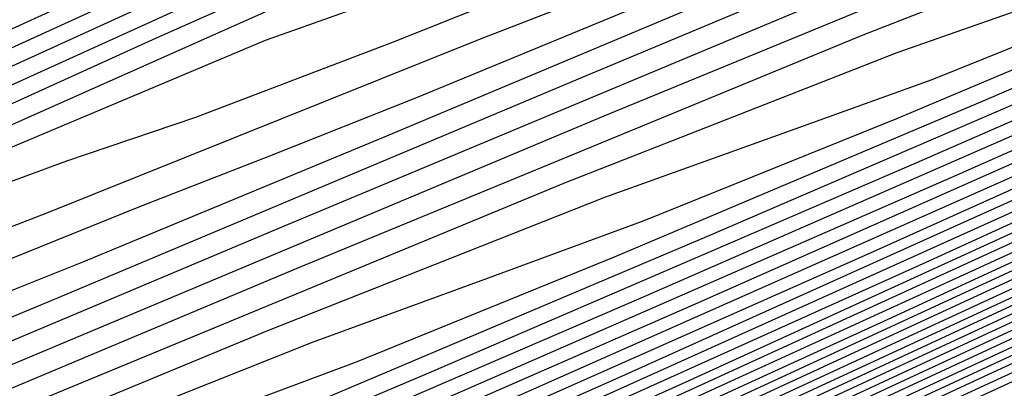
# Model space of a CAD drawing. Extents: x 3249832 to 3255657, y 13789405 to 13793316.
# Tile 447 of 656: x 3254722.84 to 3254727.08, y 13790602.44 to 13790604.03. Entities that reach past the tile are written whole.
import ezdxf

# ---------------------------------------------------------------- set-up
doc = ezdxf.new("R2010")
doc.units = 0
doc.header["$LTSCALE"] = 100
doc.header["$MEASUREMENT"] = 0
for name, color, linetype in [('GRATIO_CON', 10, 'CONTINUOUS'), ('GRATIO_ICON', 7, 'CONTINUOUS'), ('TARGETS_EAST', 7, 'CONTINUOUS')]:
    doc.layers.add(name, color=color, linetype=linetype)

# ---------------------------------------------------------------- blocks, each defined once
blk = doc.blocks.new('Gratio_032316_contours')
at = {"layer": 'GRATIO_CON', "color": 1, "linetype": 'Continuous', "flags": 128}
for points in [[(3254729.7797, 13790607.1542), (3254726.8064, 13790605.8107), (3254723.1732, 13790604.1556), (3254719.154, 13790602.3286), (3254715.3362, 13790600.5955), (3254712.3857, 13790599.254)], [(3254728.7895, 13790606.513), (3254726.6035, 13790605.5511), (3254723.6754, 13790604.225), (3254720.3652, 13790602.7153), (3254717.0371, 13790601.2009), (3254714.0742, 13790599.8545), (3254711.8639, 13790598.8478), (3254710.6657, 13790598.2951), (3254710.2269, 13790598.0845), (3254710.1669, 13790598.0471), (3254710.1685, 13790598.0419), (3254710.1688, 13790598.0398), (3254710.1681, 13790598.0395), (3254710.1303, 13790598.0198), (3254709.8715, 13790597.8807), (3254709.1711, 13790597.5019), (3254707.8736, 13790596.7989), (3254706.0827, 13790595.8282), (3254703.9672, 13790594.6819)], [(3254727.2355, 13790605.7302), (3254725.0154, 13790604.7495), (3254722.1099, 13790603.4322), (3254718.9612, 13790601.9952), (3254715.9787, 13790600.637), (3254713.4432, 13790599.4843), (3254711.6028, 13790598.6453), (3254710.6119, 13790598.1873), (3254710.2492, 13790598.0122), (3254710.1993, 13790597.9809), (3254710.1738, 13790597.9634), (3254709.9922, 13790597.8649), (3254709.5008, 13790597.5998), (3254708.5767, 13790597.0996), (3254707.2196, 13790596.3643), (3254705.46, 13790595.4111), (3254703.3696, 13790594.2793), (3254701.1856, 13790593.0977), (3254699.186, 13790592.0172), (3254697.5453, 13790591.1314), (3254696.022, 13790590.3048), (3254694.2707, 13790589.3442), (3254692.0665, 13790588.1245)], [(3254727.5992, 13790605.6834), (3254726.9567, 13790605.4695), (3254725.6814, 13790604.9475), (3254723.4273, 13790603.948), (3254720.5445, 13790602.6394), (3254717.5571, 13790601.275), (3254714.9203, 13790600.0732), (3254712.812, 13790599.1143), (3254711.3413, 13790598.4438), (3254710.5573, 13790598.0813), (3254710.2702, 13790597.9428), (3254710.2307, 13790597.9179), (3254710.2161, 13790597.9069), (3254710.1117, 13790597.8501), (3254709.8299, 13790597.6982), (3254709.2796, 13790597.4005), (3254708.3564, 13790596.9004), (3254706.9528, 13790596.1402), (3254705.0377, 13790595.1036), (3254702.8881, 13790593.9407)], [(3254727.4376, 13790605.4031), (3254726.618, 13790605.0975), (3254726.0799, 13790604.9286), (3254725.4269, 13790604.7034), (3254724.1274, 13790604.1648), (3254721.8392, 13790603.1464), (3254718.979, 13790601.8466), (3254716.1531, 13790600.5548), (3254713.8618, 13790599.5095), (3254712.1808, 13790598.7443), (3254711.0797, 13790598.2423), (3254710.5026, 13790597.9754), (3254710.2912, 13790597.8734), (3254710.2621, 13790597.8549), (3254710.2098, 13790597.8242), (3254709.8437, 13790597.6255), (3254708.8511, 13790597.0888), (3254707.0546, 13790596.1168), (3254704.8155, 13790594.9056), (3254702.6302, 13790593.7245)], [(3254727.4251, 13790605.107), (3254726.8136, 13790604.8682), (3254726.2814, 13790604.6636), (3254725.44, 13790604.3271), (3254724.447, 13790603.9308), (3254723.5966, 13790603.6062), (3254723.0413, 13790603.419), (3254722.3673, 13790603.1714), (3254721.0193, 13790602.5993), (3254718.663, 13790601.5433), (3254715.848, 13790600.261), (3254713.3451, 13790599.1145)], [(3254727.2276, 13790604.9104), (3254725.9881, 13790604.4002), (3254725.3646, 13790604.1547), (3254724.8217, 13790603.9444), (3254723.9638, 13790603.6002), (3254722.9518, 13790603.1946), (3254722.0859, 13790602.8605), (3254721.5243, 13790602.6653), (3254720.8556, 13790602.4137), (3254719.5263, 13790601.8447), (3254717.1885, 13790600.7922), (3254714.3161, 13790599.4694), (3254711.5885, 13790598.1842), (3254709.5253, 13790597.1738), (3254708.0063, 13790596.3915), (3254706.7516, 13790595.7198), (3254705.4933, 13790595.0413), (3254704.0129, 13790594.2376), (3254702.1043, 13790593.1906), (3254699.6652, 13790591.8408), (3254697.0098, 13790590.3647), (3254694.5563, 13790588.9975), (3254692.6433, 13790587.9295)], [(3254728.0307, 13790605.1436), (3254725.8145, 13790604.215), (3254724.5511, 13790603.6934), (3254723.9155, 13790603.4412), (3254723.3621, 13790603.2252), (3254722.4876, 13790602.8733), (3254721.4565, 13790602.4584), (3254720.5752, 13790602.1149), (3254720.0159, 13790601.9156), (3254719.4131, 13790601.6877), (3254718.2672, 13790601.1973), (3254716.278, 13790600.3034), (3254713.9432, 13790599.2389)], [(3254729.321, 13790605.5776), (3254726.6595, 13790604.4668), (3254724.4015, 13790603.5197), (3254723.1141, 13790602.9866), (3254722.4664, 13790602.7277), (3254721.9025, 13790602.506), (3254721.0114, 13790602.1463), (3254719.9612, 13790601.7222), (3254719.0645, 13790601.3692), (3254718.5075, 13790601.1658), (3254717.9705, 13790600.9617), (3254717.0075, 13790600.5496), (3254715.3438, 13790599.802), (3254713.391, 13790598.9118)], [(3254729.0317, 13790605.2329), (3254726.6767, 13790604.2675), (3254723.9172, 13790603.1133), (3254721.5754, 13790602.129), (3254720.2401, 13790601.5729), (3254719.5682, 13790601.3008), (3254718.9832, 13790601.0676), (3254718.0591, 13790600.6925), (3254716.9707, 13790600.2498), (3254716.0431, 13790599.8779), (3254715.4907, 13790599.6663), (3254715.0853, 13790599.5097), (3254714.4879, 13790599.2543)], [(3254727.7505, 13790604.5971), (3254725.3545, 13790603.6125), (3254722.5461, 13790602.4365), (3254720.1623, 13790601.4337), (3254718.8031, 13790600.8661), (3254718.1191, 13790600.5873), (3254717.5236, 13790600.3485), (3254716.5829, 13790599.9656), (3254715.4754, 13790599.5136), (3254714.5324, 13790599.1322), (3254713.9823, 13790598.9165), (3254713.6426, 13790598.7837), (3254713.2281, 13790598.6066), (3254712.5411, 13790598.2979), (3254711.7346, 13790597.9305), (3254711.0492, 13790597.617), (3254710.6653, 13790597.4422), (3254710.5229, 13790597.3782), (3254710.5017, 13790597.3691), (3254710.4405, 13790597.3345), (3254710.0147, 13790597.0959), (3254708.8588, 13790596.4507), (3254706.7638, 13790595.2831), (3254704.1472, 13790593.825)], [(3254727.8751, 13790604.5081), (3254726.4694, 13790603.9614), (3254724.0323, 13790602.9574), (3254721.1749, 13790601.7598), (3254718.7493, 13790600.7383), (3254717.3661, 13790600.1593), (3254716.67, 13790599.8738), (3254716.0639, 13790599.6293), (3254715.1067, 13790599.2387)], [(3254727.3538, 13790604.145), (3254726.6163, 13790603.8853), (3254725.1883, 13790603.3257), (3254722.7102, 13790602.3024), (3254719.8037, 13790601.083), (3254717.3362, 13790600.043), (3254715.9291, 13790599.4525), (3254715.2209, 13790599.1603), (3254714.6043, 13790598.9101), (3254713.6306, 13790598.5118), (3254712.4849, 13790598.0413), (3254711.511, 13790597.6409), (3254710.9655, 13790597.417), (3254710.7574, 13790597.3317), (3254710.7085, 13790597.3113), (3254710.6727, 13790597.295), (3254710.6313, 13790597.274), (3254710.5974, 13790597.2525), (3254710.5366, 13790597.2097), (3254710.2249, 13790597.0239), (3254709.3907, 13790596.5484), (3254707.8687, 13790595.6946), (3254705.9197, 13790594.6063), (3254703.9108, 13790593.4858)], [(3254728.191, 13790604.2665), (3254726.6217, 13790603.6047), (3254725.5273, 13790603.1622), (3254724.8569, 13790602.9162), (3254724.0988, 13790602.6397), (3254722.626, 13790602.0542), (3254720.0658, 13790600.9923), (3254717.0614, 13790599.7295), (3254714.5102, 13790598.6523)], [(3254729.0066, 13790604.5465), (3254726.9941, 13790603.6801), (3254725.3994, 13790603.0068), (3254724.288, 13790602.5551), (3254723.6084, 13790602.3019), (3254722.84, 13790602.0169), (3254721.3449, 13790601.4185), (3254718.7436, 13790600.3372), (3254715.6903, 13790599.0527)], [(3254727.8422, 13790603.9742), (3254725.7973, 13790603.0937), (3254724.1771, 13790602.4089), (3254723.0488, 13790601.9481), (3254722.3671, 13790601.6905), (3254721.6385, 13790601.4183), (3254720.2569, 13790600.8645), (3254717.8578, 13790599.8669), (3254715.0411, 13790598.6826)], [(3254729.1261, 13790604.4705), (3254726.6779, 13790603.402), (3254724.6004, 13790602.5073), (3254722.9548, 13790601.8109), (3254721.8095, 13790601.341), (3254721.1279, 13790601.08), (3254720.4531, 13790600.8265), (3254719.2234, 13790600.3335), (3254717.095, 13790599.4485)], [(3254729.7478, 13790604.6317), (3254726.874, 13790603.3594), (3254724.3491, 13790602.2574), (3254722.2067, 13790601.3346), (3254720.5102, 13790600.6151), (3254719.331, 13790600.1269), (3254718.6493, 13790599.859), (3254718.0823, 13790599.643), (3254717.1564, 13790599.2716)], [(3254728.6655, 13790604.0955), (3254725.748, 13790602.8039), (3254723.1847, 13790601.6852), (3254721.0098, 13790600.7482), (3254719.2879, 13790600.0171), (3254718.0917, 13790599.5199), (3254717.41, 13790599.2484)], [(3254727.5831, 13790603.5593), (3254724.622, 13790602.2484), (3254722.0204, 13790601.1129), (3254719.8129, 13790600.1618), (3254718.0656, 13790599.4192)], [(3254729.8432, 13790604.5263), (3254726.5007, 13790603.0231), (3254723.496, 13790601.6928), (3254720.856, 13790600.5406), (3254718.616, 13790599.5755), (3254716.8433, 13790598.8213)], [(3254727.7756, 13790603.4976), (3254724.336, 13790601.9507), (3254721.2439, 13790600.5818), (3254718.5272, 13790599.3961)], [(3254730.5027, 13790604.7005), (3254726.7418, 13790602.9832), (3254723.2547, 13790601.415), (3254720.1267, 13790600.03), (3254717.3928, 13790598.8366)], [(3254729.5212, 13790604.2101), (3254725.708, 13790602.4688), (3254722.1803, 13790600.8821), (3254719.0643, 13790599.5013), (3254716.4431, 13790598.3549)], [(3254728.5398, 13790603.7196), (3254724.6742, 13790601.9545), (3254721.1059, 13790600.3493), (3254718.0019, 13790598.9727)], [(3254730.5348, 13790604.5635), (3254726.5769, 13790602.7387), (3254722.6065, 13790600.9257), (3254718.9571, 13790599.2836), (3254715.877, 13790597.9154), (3254713.5935, 13790596.9102), (3254712.2443, 13790596.3194), (3254711.608, 13790596.0431), (3254711.3733, 13790595.9435), (3254711.276, 13790595.9038), (3254711.2386, 13790595.8905), (3254711.2305, 13790595.8915), (3254711.2305, 13790595.8915), (3254711.2002, 13790595.8814), (3254711.0122, 13790595.7836), (3254710.5101, 13790595.5083), (3254709.5985, 13790595.0007), (3254708.4243, 13790594.344), (3254707.1953, 13790593.6562), (3254705.9744, 13790592.9776), (3254704.2453, 13790592.0385), (3254701.3469, 13790590.4913), (3254696.9503, 13790588.1612), (3254692.0548, 13790585.5631)], [(3254729.6079, 13790604.0982), (3254725.6144, 13790602.2566), (3254721.6366, 13790600.4395), (3254718.0245, 13790598.8132), (3254715.0343, 13790597.4837), (3254712.8986, 13790596.5417), (3254711.7509, 13790596.0366), (3254711.3271, 13790595.8514), (3254711.2641, 13790595.8278), (3254711.2398, 13790595.8224), (3254711.0977, 13790595.7525), (3254710.7226, 13790595.5505), (3254710.7226, 13790595.5505), (3254710.0394, 13790595.1721), (3254709.133, 13790594.666), (3254708.1288, 13790594.1043), (3254707.0265, 13790593.4924), (3254705.3243, 13790592.5687), (3254702.3949, 13790591.0051), (3254697.9404, 13790588.6444), (3254692.9803, 13790586.0126), (3254688.8635, 13790583.8067)], [(3254728.6861, 13790603.6351), (3254724.692, 13790601.7921), (3254720.8023, 13790600.0129), (3254717.3934, 13790598.4756), (3254714.6586, 13790597.2582), (3254712.7454, 13790596.4137), (3254711.7227, 13790595.9628), (3254711.3453, 13790595.7968), (3254711.2895, 13790595.7746), (3254711.273, 13790595.7713), (3254711.1793, 13790595.7262), (3254710.9333, 13790595.5948), (3254710.9333, 13790595.5948), (3254710.4797, 13790595.3441), (3254709.8416, 13790594.9881), (3254709.0623, 13790594.5525), (3254708.0787, 13790594.0071), (3254706.4033, 13790593.0989), (3254703.4429, 13790591.519), (3254698.9305, 13790589.1277), (3254693.9058, 13790586.4622), (3254689.7349, 13790584.2288)], [(3254727.7642, 13790603.1719), (3254723.7697, 13790601.3277), (3254719.968, 13790599.5864), (3254716.7623, 13790598.138), (3254714.283, 13790597.0326), (3254712.5922, 13790596.2856), (3254711.6945, 13790595.8889), (3254711.3635, 13790595.7421), (3254711.3149, 13790595.7214), (3254711.3062, 13790595.7202), (3254711.2609, 13790595.7), (3254711.144, 13790595.639), (3254711.144, 13790595.639), (3254710.9199, 13790595.5161), (3254710.5502, 13790595.3102), (3254709.9958, 13790595.0006), (3254709.1308, 13790594.5218), (3254707.4823, 13790593.6291), (3254704.4908, 13790592.0328), (3254699.9206, 13790589.6109), (3254694.8312, 13790586.9117), (3254690.6062, 13790584.6509)], [(3254729.7164, 13790604.0052), (3254725.9205, 13790602.2456), (3254721.925, 13790600.3988), (3254718.2994, 13790598.7332), (3254715.5001, 13790597.4627), (3254713.5317, 13790596.5816), (3254712.2859, 13790596.0295), (3254711.6382, 13790595.7413), (3254711.3997, 13790595.6329), (3254711.3654, 13790595.6156), (3254711.3531, 13790595.6087), (3254711.2719, 13790595.565), (3254711.054, 13790595.4453), (3254711.054, 13790595.4453), (3254710.5381, 13790595.1626), (3254709.1906, 13790594.4388), (3254706.3844, 13790592.9476), (3254701.8408, 13790590.544), (3254696.6747, 13790587.8066), (3254692.349, 13790585.4951)], [(3254728.8345, 13790603.5608), (3254724.9986, 13790601.7825), (3254721.0027, 13790599.9344), (3254717.4651, 13790598.3067), (3254714.869, 13790597.1251), (3254713.156, 13790596.356), (3254712.1327, 13790595.9014), (3254711.61, 13790595.6674), (3254711.4178, 13790595.5784), (3254711.3906, 13790595.5629), (3254711.3855, 13790595.5586), (3254711.3508, 13790595.5394), (3254711.2574, 13790595.488), (3254711.2574, 13790595.488), (3254710.962, 13790595.3277), (3254709.8644, 13790594.7432), (3254707.25, 13790593.3599), (3254702.7769, 13790590.9971), (3254697.5934, 13790588.2523), (3254693.2203, 13790585.9172), (3254690.7952, 13790584.5849)], [(3254727.9526, 13790603.1164), (3254724.0768, 13790601.3194), (3254720.0804, 13790599.4699), (3254716.6309, 13790597.8801), (3254714.2379, 13790596.7874), (3254712.7804, 13790596.1306), (3254711.9794, 13790595.7737), (3254711.5817, 13790595.5945), (3254711.4356, 13790595.5255), (3254711.415, 13790595.5127), (3254711.415, 13790595.5127), (3254711.2861, 13790595.4433), (3254710.3844, 13790594.968), (3254707.9373, 13790593.6786), (3254703.5595, 13790591.3695), (3254698.4131, 13790588.6459), (3254694.0471, 13790586.3158), (3254691.6227, 13790584.9859)], [(3254730.3084, 13790604.1721), (3254727.0707, 13790602.6719), (3254723.1549, 13790600.8562), (3254719.158, 13790599.0055), (3254715.7966, 13790597.4536), (3254713.6068, 13790596.4499), (3254712.4047, 13790595.9055), (3254711.826, 13790595.6471), (3254711.5529, 13790595.5241), (3254711.4526, 13790595.4767), (3254711.4383, 13790595.468), (3254711.4383, 13790595.468), (3254711.4379, 13790595.467), (3254711.4369, 13790595.4675), (3254711.4355, 13790595.4695), (3254711.3099, 13790595.4074), (3254710.4417, 13790594.9542), (3254708.089, 13790593.7175), (3254703.8816, 13790591.4998), (3254698.9359, 13790588.883), (3254694.7403, 13790586.6439), (3254692.4106, 13790585.366)], [(3254728.6217, 13790603.3192), (3254725.3069, 13790601.783), (3254721.3112, 13790599.9299), (3254717.3134, 13790598.0766), (3254714.128, 13790596.6005), (3254712.3446, 13790595.7747), (3254711.6532, 13790595.4553), (3254711.5192, 13790595.394), (3254711.4954, 13790595.3834), (3254711.4864, 13790595.3795), (3254711.4843, 13790595.3793), (3254711.4843, 13790595.3793), (3254711.4827, 13790595.3805), (3254711.4801, 13790595.3833), (3254711.4763, 13790595.3886), (3254711.3577, 13790595.3369), (3254710.5568, 13790594.9264), (3254708.3927, 13790593.7951), (3254704.5257, 13790591.7604), (3254699.9814, 13790589.3573)], [(3254727.8206, 13790602.9123), (3254724.5674, 13790601.4046), (3254720.7057, 13790599.6135), (3254716.8813, 13790597.8399), (3254713.8626, 13790596.4391), (3254712.2024, 13790595.6672), (3254711.5911, 13790595.3814), (3254711.5038, 13790595.3394), (3254711.5028, 13790595.3395), (3254711.5003, 13790595.3422), (3254711.4961, 13790595.3486), (3254711.4961, 13790595.3486), (3254711.3814, 13790595.3017), (3254710.6143, 13790594.9125), (3254708.5445, 13790593.8339), (3254704.8478, 13790591.8906), (3254700.5042, 13790589.5944), (3254696.8199, 13790587.6284), (3254694.7742, 13790586.5063), (3254694.0373, 13790586.0614), (3254693.9526, 13790585.9574), (3254693.8949, 13790585.872), (3254693.3649, 13790585.54), (3254691.8947, 13790584.7105)], [(3254729.5021, 13790603.6456), (3254727.0294, 13790602.5099), (3254723.8613, 13790601.0416), (3254720.1745, 13790599.3316), (3254716.5643, 13790597.6566), (3254713.7307, 13790596.34), (3254712.1749, 13790595.6136), (3254711.6031, 13790595.3425), (3254711.5224, 13790595.3004), (3254711.5224, 13790595.299), (3254711.5203, 13790595.3013), (3254711.5158, 13790595.3087), (3254711.5158, 13790595.3087), (3254711.4051, 13790595.2666), (3254710.6719, 13790594.8986), (3254708.6964, 13790593.8727), (3254705.1698, 13790592.0209), (3254701.0269, 13790589.8315)], [(3254728.6941, 13790603.236), (3254726.2382, 13790602.1076), (3254723.1552, 13790600.6787), (3254719.6433, 13790599.0496), (3254716.2472, 13790597.4733), (3254713.5988, 13790596.2409), (3254712.1474, 13790595.5599), (3254711.615, 13790595.3036), (3254711.5411, 13790595.2615), (3254711.5419, 13790595.2584), (3254711.5403, 13790595.2605), (3254711.5355, 13790595.2688), (3254711.5355, 13790595.2688), (3254711.4288, 13790595.2315), (3254710.7294, 13790594.8847), (3254708.8482, 13790593.9115), (3254705.4919, 13790592.1512), (3254701.5497, 13790590.0686)]]:
    blk.add_lwpolyline(points, dxfattribs=at)
at = {"layer": 'GRATIO_ICON', "color": 7, "linetype": 'Continuous', "flags": 128}
for points in [[(3254728.1916, 13790606.3526), (3254725.2409, 13790605.0178), (3254721.7692, 13790603.4355), (3254718.0955, 13790601.7647), (3254714.7052, 13790600.2248), (3254712.1249, 13790599.0503), (3254710.7192, 13790598.4032), (3254710.204, 13790598.1574), (3254710.133, 13790598.1143), (3254710.1345, 13790598.1085), (3254710.1346, 13790598.1057), (3254710.1341, 13790598.1047), (3254710.0857, 13790598.0785), (3254709.7505, 13790597.8969), (3254708.8414, 13790597.4042), (3254707.1705, 13790596.4982), (3254704.9458, 13790595.2921), (3254702.4744, 13790593.9528), (3254700.0335, 13790592.6308), (3254697.7805, 13790591.4117), (3254695.8431, 13790590.3647), (3254694.2723, 13790589.5167), (3254692.8139, 13790588.7253), (3254691.1372, 13790587.8057)], [(3254727.741, 13790605.3828), (3254726.9161, 13790605.054), (3254725.9423, 13790604.6669), (3254725.1073, 13790604.3518), (3254724.5606, 13790604.1738), (3254723.8971, 13790603.9374), (3254722.5733, 13790603.382), (3254720.2511, 13790602.3448), (3254717.4135, 13790601.0538), (3254714.7491, 13790599.8347), (3254712.8034, 13790598.9457), (3254711.5496, 13790598.3743), (3254710.8182, 13790598.0407), (3254710.4479, 13790597.8695), (3254710.3122, 13790597.804), (3254710.2933, 13790597.7921), (3254710.2509, 13790597.7675), (3254709.9549, 13790597.6071), (3254709.1531, 13790597.1734), (3254707.6973, 13790596.3859), (3254705.8566, 13790595.3904), (3254704.004, 13790594.3896)], [(3254727.9988, 13790604.9226), (3254725.2884, 13790603.7901), (3254722.9884, 13790602.8244), (3254721.6771, 13790602.2798), (3254721.0173, 13790602.0143), (3254720.4428, 13790601.7868), (3254719.5353, 13790601.4194), (3254718.466, 13790600.986), (3254717.5538, 13790600.6235), (3254716.9991, 13790600.416), (3254716.5279, 13790600.2357), (3254715.7477, 13790599.9019), (3254714.4095, 13790599.3006)], [(3254727.844, 13790604.2027), (3254726.7666, 13790603.7692), (3254726.1054, 13790603.5306), (3254725.3575, 13790603.2625), (3254723.9072, 13790602.69), (3254721.388, 13790601.6473), (3254718.4326, 13790600.4062), (3254715.9232, 13790599.3477), (3254714.5008, 13790598.7492), (3254713.841, 13790598.4753), (3254713.3781, 13790598.287), (3254712.6818, 13790598.0018), (3254711.8628, 13790597.664), (3254711.1674, 13790597.3741), (3254710.7445, 13790597.188), (3254710.354, 13790596.9829), (3254709.6589, 13790596.5916), (3254708.4219, 13790595.8986), (3254706.8061, 13790594.9968), (3254705.0746, 13790594.0309), (3254703.4663, 13790593.1324)], [(3254728, 13790603.915), (3254725.5135, 13790602.8297), (3254723.4035, 13790601.921), (3254721.7325, 13790601.213), (3254720.5703, 13790600.734), (3254719.8886, 13790600.4695), (3254719.2677, 13790600.2348), (3254718.1899, 13790599.8025), (3254716.3323, 13790599.0301)], [(3254728.8094, 13790604.0119), (3254725.4184, 13790602.4869), (3254722.3699, 13790601.1373), (3254719.6916, 13790599.9684), (3254717.4192, 13790598.9891)], [(3254727.5583, 13790603.2291), (3254723.6403, 13790601.4401), (3254720.0315, 13790599.8164), (3254716.9394, 13790598.444), (3254714.5434, 13790597.3918), (3254712.9565, 13790596.7009), (3254712.0277, 13790596.3014), (3254711.5399, 13790596.0958), (3254711.2997, 13790595.9973), (3254711.2089, 13790595.9628), (3254711.1932, 13790595.9602), (3254711.1932, 13790595.9602), (3254711.1575, 13790595.9443), (3254710.9247, 13790595.817), (3254710.2968, 13790595.4672), (3254709.1575, 13790594.8296), (3254707.7156, 13790594.022), (3254706.2619, 13790593.2081), (3254704.9223, 13790592.4629), (3254703.1664, 13790591.5083), (3254700.299, 13790589.9775), (3254695.9602, 13790587.6779), (3254691.1293, 13790585.1136)], [(3254730.5983, 13790604.4497), (3254726.8424, 13790602.7088), (3254722.8474, 13790600.8632), (3254719.1337, 13790599.1598), (3254716.1312, 13790597.8003), (3254713.9073, 13790596.8071), (3254712.4391, 13790596.1575), (3254711.6664, 13790595.8151), (3254711.3816, 13790595.6874), (3254711.3403, 13790595.6683), (3254711.3207, 13790595.6589), (3254711.193, 13790595.5906), (3254710.8505, 13790595.4026), (3254710.8505, 13790595.4026), (3254710.1142, 13790594.9976), (3254708.5168, 13790594.1344), (3254705.5187, 13790592.5354), (3254700.9048, 13790590.0909), (3254695.756, 13790587.3608), (3254691.4776, 13790585.073)], [(3254729.4651, 13790603.7457), (3254726.1888, 13790602.2275), (3254722.233, 13790600.3931), (3254718.2357, 13790598.541), (3254714.9623, 13790597.027), (3254712.9757, 13790596.1123), (3254712.0289, 13790595.6804), (3254711.6726, 13790595.5206), (3254711.5242, 13790595.4538), (3254711.4695, 13790595.4281), (3254711.4613, 13790595.4236), (3254711.4613, 13790595.4236), (3254711.4603, 13790595.4237), (3254711.4585, 13790595.4254), (3254711.4559, 13790595.4291), (3254711.3338, 13790595.3721), (3254710.4993, 13790594.9403), (3254708.2409, 13790593.7563), (3254704.2036, 13790591.6301), (3254699.4586, 13790589.1201), (3254695.4335, 13790586.9721), (3254693.1984, 13790585.7461), (3254692.3933, 13790585.26)], [(3254727.8862, 13790602.8264), (3254725.447, 13790601.7053), (3254722.4491, 13790600.3157), (3254719.1121, 13790598.7676), (3254715.9302, 13790597.29), (3254713.4668, 13790596.1418), (3254712.1197, 13790595.5068), (3254711.6248, 13790595.2687), (3254711.5525, 13790595.2359), (3254711.452, 13790595.1983), (3254710.787, 13790594.8709), (3254709.0001, 13790593.9502), (3254709.0001, 13790593.9502), (3254705.814, 13790592.2814), (3254702.0724, 13790590.3057), (3254698.8995, 13790588.6129), (3254697.1378, 13790587.6465), (3254696.5032, 13790587.2634), (3254696.4303, 13790587.1738), (3254696.3671, 13790587.093), (3254695.8161, 13790586.7558), (3254694.2934, 13790585.9021), (3254691.5575, 13790584.4009)]]:
    blk.add_lwpolyline(points, dxfattribs=at)

msp = doc.modelspace()

# ---------------------------------------------------------------- block references
at = {"layer": 'TARGETS_EAST'}
msp.add_blockref('Gratio_032316_contours', (0, 0), dxfattribs=at)

doc.saveas('drawing.dxf')
